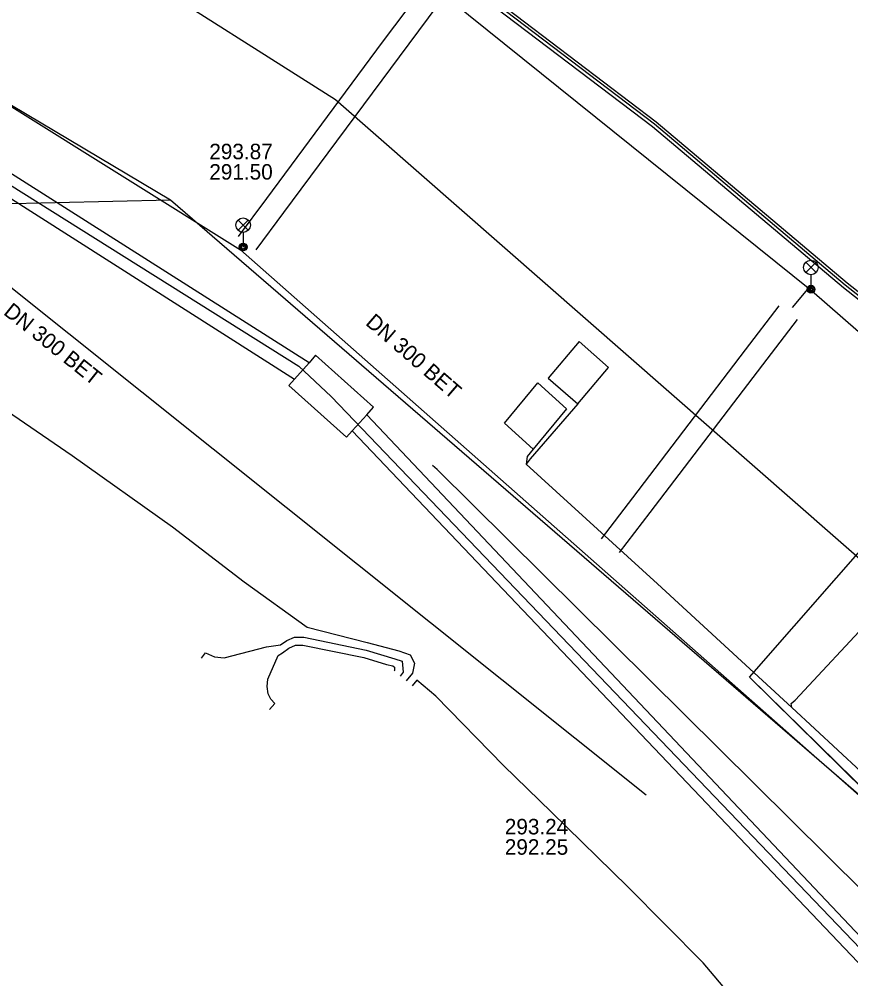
# Model space of a CAD drawing. Extents: x -595540 to -593988, y -1160850 to -1159202.
# Drawn here: x -594108.89 to -594065.97, y -1159492.58 to -1159443.08 of the extents above; entities that cross this region are included whole.
import ezdxf

# ---------------------------------------------------------------- set-up
doc = ezdxf.new("R2010")
doc.units = 0
for name, color, linetype in [('BKOM-ODVODNENI_trasa sítě', 7, 'Continuous'), ('BKOM_kabel koordinační_optický', 7, 'Continuous'), ('BVK-VODOVOD_trasa sítě', 7, 'Continuous'), ('CETIN_kabel podzemní', 7, 'Continuous'), ('CETIN_kabelovod', 7, 'Continuous'), ('DESTOVA-NEPROVOZOVANA_popisy', 7, 'Continuous'), ('DESTOVA_trasa neprovozované sítě', 7, 'Continuous'), ('DPMB_kabel', 7, 'Continuous'), ('DPMB_kyneta', 7, 'Continuous'), ('DPMB_trolejové vedení-nosné lano', 7, 'Continuous'), ('EON-NN_kabel', 7, 'Continuous'), ('TSB_kabel VO', 7, 'Continuous'), ('TSB_lampy VO', 7, 'Continuous')]:
    doc.layers.add(name, color=color, linetype=linetype)

msp = doc.modelspace()

# ---------------------------------------------------------------- linework, layer by layer
at = {"layer": 'BKOM-ODVODNENI_trasa sítě'}
msp.add_lwpolyline([(-594103.31, -1159440.4), (-594092.56, -1159447.23), (-594062.46, -1159473.59), (-594034.36, -1159501.82), (-594015.29, -1159528.18), (-593996.22, -1159571.47), (-593990.841, -1159585.346)], dxfattribs=at)
at = {"layer": 'BKOM_kabel koordinační_optický'}
for p, q in [((-594079.985, -1159459.711), (-594081.592, -1159461.601)), ((-594078.473, -1159461.048), (-594079.985, -1159459.711)), ((-594080.063, -1159462.914), (-594078.473, -1159461.048)), ((-594083.846, -1159463.926), (-594082.126, -1159461.845)), ((-594082.126, -1159461.845), (-594080.637, -1159463.188)), ((-594081.592, -1159461.601), (-594080.063, -1159462.914)), ((-594080.063, -1159462.914), (-594082.526, -1159465.757)), ((-594080.637, -1159463.188), (-594082.357, -1159465.255)), ((-594082.357, -1159465.255), (-594083.846, -1159463.926)), ((-594082.357, -1159465.255), (-594082.665, -1159465.631)), ((-594082.665, -1159465.631), (-594082.731, -1159466.029)), ((-594082.526, -1159465.757), (-594082.731, -1159466.029)), ((-594082.731, -1159466.029), (-594075.94, -1159472.217)), ((-594069.021, -1159478.593), (-594075.94, -1159472.217)), ((-594068.836, -1159478.208), (-594064.224, -1159473.249)), ((-594069.044, -1159478.384), (-594068.836, -1159478.208)), ((-594069.021, -1159478.593), (-594069.044, -1159478.384)), ((-594065.452, -1159481.884), (-594069.021, -1159478.593))]:
    msp.add_line(p, q, dxfattribs=at)
at = {"layer": 'BVK-VODOVOD_trasa sítě'}
msp.add_line((-594087.31, -1159466.31), (-594087.563, -1159466.096), dxfattribs=at)
msp.add_lwpolyline([(-594112.21, -1159541.75), (-594110.55, -1159541.901), (-594106.46, -1159538.55), (-594101.089, -1159533.632), (-594087.34, -1159521.87), (-594078.92, -1159514.2), (-594060.88, -1159498.47), (-594059.771, -1159497.444), (-594059.68, -1159493.69), (-594070.941, -1159482.531), (-594087.31, -1159466.31)], dxfattribs=at)
at = {"layer": 'CETIN_kabel podzemní'}
msp.add_lwpolyline([(-594172.63, -1159415.76), (-594172.08, -1159416.44), (-594169.78, -1159417.95), (-594137.79, -1159433.78), (-594094.45, -1159460.98), (-594092.79, -1159462.54), (-594063.1, -1159493.51)], dxfattribs=at)
at = {"layer": 'CETIN_kabelovod'}
for points in [[(-594135.78, -1159434.24), (-594136.32, -1159435.11), (-594094.68, -1159461.65), (-594093.92, -1159460.8), (-594135.78, -1159434.24)], [(-594093.59, -1159460.42), (-594093.92, -1159460.8), (-594094.68, -1159461.65), (-594094.98, -1159461.97), (-594092, -1159464.65), (-594091.7, -1159464.32), (-594090.95, -1159463.49), (-594090.61, -1159463.1), (-594093.59, -1159460.42)], [(-594090.95, -1159463.49), (-594091.7, -1159464.32), (-594064.94, -1159492.43), (-594064.25, -1159491.71), (-594090.95, -1159463.49)]]:
    msp.add_lwpolyline(points, close=True, dxfattribs=at)
at = {"layer": 'DESTOVA-NEPROVOZOVANA_popisy'}
for p, q in [((-594099.076, -1159451.355), (-594099.076, -1159451.355)), ((-594083.827, -1159486.184), (-594083.827, -1159486.184))]:
    msp.add_line(p, q, dxfattribs=at)
at = {"layer": 'DESTOVA_trasa neprovozované sítě'}
for p, q in [((-594146.866, -1159425.143), (-594101.076, -1159452.404)), ((-594114.596, -1159452.712), (-594101.076, -1159452.404)), ((-594101.076, -1159452.404), (-594065.462, -1159483.165)), ((-594076.529, -1159483.104), (-594114.596, -1159452.712))]:
    msp.add_line(p, q, dxfattribs=at)
at = {"layer": 'DPMB_kabel'}
for points in [[(-594084.174, -1159442.192), (-594076.016, -1159448.373), (-594066.165, -1159456.684), (-594058.541, -1159462.687), (-594046.533, -1159474.525), (-594038.513, -1159482.895), (-594027.777, -1159493.461), (-594022.125, -1159498.563), (-594020.344, -1159500.484), (-594018.033, -1159503.64), (-594012.018, -1159514.73), (-594006.937, -1159524.491), (-594000.395, -1159537.385), (-593995.882, -1159547.222), (-593992.749, -1159555.368), (-593990.841, -1159560.727)], [(-594084.174, -1159442.192), (-594076.016, -1159448.373), (-594066.165, -1159456.684), (-594058.541, -1159462.687), (-594046.533, -1159474.525), (-594038.513, -1159482.895), (-594027.777, -1159493.461), (-594022.125, -1159498.563), (-594020.344, -1159500.484), (-594018.033, -1159503.64), (-594012.018, -1159514.73), (-594006.937, -1159524.491), (-594000.395, -1159537.385), (-593995.882, -1159547.222), (-593992.749, -1159555.368), (-593990.841, -1159560.727)], [(-594084.306, -1159442.468), (-594076.204, -1159448.607), (-594066.355, -1159456.916), (-594058.739, -1159462.913), (-594046.747, -1159474.735), (-594038.727, -1159483.105), (-594027.983, -1159493.679), (-594022.335, -1159498.777), (-594020.576, -1159500.676), (-594018.287, -1159503.8), (-594012.282, -1159514.87), (-594007.203, -1159524.629), (-594000.665, -1159537.515), (-593996.158, -1159547.338), (-593993.031, -1159555.472), (-593990.841, -1159561.62)], [(-594084.306, -1159442.468), (-594076.204, -1159448.607), (-594066.355, -1159456.916), (-594058.739, -1159462.913), (-594046.747, -1159474.735), (-594038.727, -1159483.105), (-594027.983, -1159493.679), (-594022.335, -1159498.777), (-594020.576, -1159500.676), (-594018.287, -1159503.8), (-594012.282, -1159514.87), (-594007.203, -1159524.629), (-594000.665, -1159537.515), (-593996.158, -1159547.338), (-593993.031, -1159555.472), (-593990.841, -1159561.62)]]:
    msp.add_lwpolyline(points, dxfattribs=at)
at = {"layer": 'DPMB_kyneta'}
msp.add_lwpolyline([(-593990.841, -1159561.174), (-593992.89, -1159555.42), (-593996.02, -1159547.28), (-594000.53, -1159537.45), (-594007.07, -1159524.56), (-594012.15, -1159514.8), (-594018.16, -1159503.72), (-594020.46, -1159500.58), (-594022.23, -1159498.67), (-594027.88, -1159493.57), (-594038.62, -1159483), (-594046.64, -1159474.63), (-594058.64, -1159462.8), (-594066.26, -1159456.8), (-594076.11, -1159448.49), (-594084.24, -1159442.33), (-594086.549, -1159441.771), (-594086.574, -1159441.765), (-594095.923, -1159434.827), (-594107.04, -1159427.68)], dxfattribs=at)
at = {"layer": 'DPMB_trolejové vedení-nosné lano'}
for points in [[(-594088.202, -1159441.652), (-594090.15, -1159444.27)], [(-594089.26, -1159445.02), (-594087.274, -1159442.341)], [(-594090.15, -1159444.27), (-594096.13, -1159452.33)], [(-594095.23, -1159453.06), (-594089.26, -1159445.02)], [(-594096.13, -1159452.33), (-594097.586, -1159454.289)], [(-594096.658, -1159454.978), (-594095.23, -1159453.06)], [(-594068.12, -1159456.9), (-594069, -1159457.96)], [(-594071.4, -1159460.14), (-594069.661, -1159457.873)], [(-594068.742, -1159458.575), (-594070.53, -1159460.91)], [(-594077.22, -1159467.77), (-594071.4, -1159460.14)], [(-594070.53, -1159460.91), (-594076.34, -1159468.53)], [(-594078.838, -1159469.895), (-594077.22, -1159467.77)], [(-594076.34, -1159468.53), (-594077.919, -1159470.597)]]:
    msp.add_lwpolyline(points, dxfattribs=at)
at = {"layer": 'EON-NN_kabel'}
for points in [[(-594156.986, -1159433.579), (-594156.835, -1159433.357), (-594156.727, -1159433.29), (-594156.56, -1159433.33), (-594154.499, -1159434.577), (-594151.403, -1159436.524), (-594145.825, -1159439.898), (-594141.711, -1159442.563), (-594134.283, -1159447.217), (-594127.577, -1159451.681), (-594121.567, -1159455.356), (-594118.646, -1159457.332), (-594112.909, -1159461.03), (-594109.207, -1159463.486), (-594106.147, -1159465.594), (-594100.978, -1159469.268), (-594097.285, -1159472.111), (-594094.033, -1159474.448), (-594090.923, -1159475.229), (-594089.297, -1159475.669), (-594088.716, -1159475.878), (-594088.496, -1159476.307), (-594088.585, -1159476.812), (-594088.918, -1159477.217)], [(-594099.477, -1159476.042), (-594099.281, -1159475.771), (-594098.801, -1159475.966), (-594098.302, -1159476.028), (-594096.122, -1159475.467), (-594095.407, -1159475.354), (-594095.082, -1159475.128), (-594094.681, -1159474.952), (-594094.192, -1159474.968), (-594090.987, -1159475.629), (-594089.51, -1159476.082), (-594089.125, -1159476.202), (-594089.07, -1159476.772), (-594089.227, -1159476.964)], [(-594095.976, -1159478.69), (-594095.7, -1159478.383), (-594095.901, -1159478.156), (-594096.031, -1159477.879), (-594096.089, -1159477.512), (-594096.061, -1159477.12), (-594095.53, -1159475.91), (-594095.291, -1159475.762), (-594094.97, -1159475.521), (-594094.636, -1159475.372), (-594094.252, -1159475.364), (-594091.108, -1159476.014), (-594089.94, -1159476.37), (-594089.606, -1159476.447), (-594089.514, -1159476.511), (-594089.514, -1159476.684), (-594089.536, -1159476.711)], [(-594067.303, -1159504.445), (-594067.167, -1159504.335), (-594066.945, -1159504.05), (-594066.732, -1159502.462), (-594066.283, -1159499.94), (-594066.285, -1159499.345), (-594066.479, -1159498.912), (-594066.834, -1159498.509), (-594070.965, -1159494.872), (-594073.59, -1159491.762), (-594077.479, -1159487.841), (-594081.413, -1159483.994), (-594083.894, -1159481.581), (-594087.387, -1159477.996), (-594088.373, -1159477.184), (-594088.608, -1159477.471)]]:
    msp.add_lwpolyline(points, dxfattribs=at)
at = {"layer": 'TSB_kabel VO'}
for points in [[(-594376.39, -1159385.68), (-594367.679, -1159386.2), (-594341.088, -1159386.914), (-594326.644, -1159387.119), (-594311.128, -1159384.822), (-594288.263, -1159385.894), (-594235.03, -1159394.774), (-594208.949, -1159401.716), (-594182.205, -1159409.729), (-594139.537, -1159428.664), (-594097.46, -1159454.98), (-594060.433, -1159487.636), (-594061.3, -1159490.29)], [(-594061.3, -1159490.29), (-594060.433, -1159487.636), (-594071.2, -1159477.02), (-594059.914, -1159464.143), (-594068.007, -1159457.095), (-594087.535, -1159441.37)], [(-594061.3, -1159490.29), (-594060.46, -1159487.54), (-594071.2, -1159477.02), (-594059.914, -1159464.143), (-594047.51, -1159475.56), (-594021.475, -1159500.831), (-594006.317, -1159524.388), (-593990.841, -1159565.04)]]:
    msp.add_lwpolyline(points, dxfattribs=at)
at = {"layer": 'TSB_lampy VO'}
for p, q in [((-594097.595, -1159453.97), (-594097.065, -1159453.44)), ((-594097.595, -1159453.44), (-594097.065, -1159453.97)), ((-594097.595, -1159453.97), (-594097.065, -1159453.44)), ((-594097.595, -1159453.44), (-594097.065, -1159453.97)), ((-594097.33, -1159454.08), (-594097.33, -1159454.83)), ((-594097.33, -1159454.08), (-594097.33, -1159454.83)), ((-594068.295, -1159456.15), (-594067.765, -1159455.62)), ((-594068.295, -1159455.62), (-594067.765, -1159456.15)), ((-594068.295, -1159456.15), (-594067.765, -1159455.62)), ((-594068.295, -1159455.62), (-594067.765, -1159456.15)), ((-594068.03, -1159456.26), (-594068.03, -1159457.01)), ((-594068.03, -1159456.26), (-594068.03, -1159457.01))]:
    msp.add_line(p, q, dxfattribs=at)
for centre, radius in [((-594097.33, -1159453.705), 0.375), ((-594097.33, -1159453.705), 0.375), ((-594097.33, -1159454.83), 0.2), ((-594097.33, -1159454.83), 0.2), ((-594097.33, -1159454.83), 0.145), ((-594097.33, -1159454.83), 0.145), ((-594097.33, -1159454.83), 0.0876), ((-594097.33, -1159454.83), 0.0876), ((-594068.03, -1159455.885), 0.375), ((-594068.03, -1159455.885), 0.375), ((-594068.03, -1159457.01), 0.2), ((-594068.03, -1159457.01), 0.2), ((-594068.03, -1159457.01), 0.145), ((-594068.03, -1159457.01), 0.145), ((-594068.03, -1159457.01), 0.0876), ((-594068.03, -1159457.01), 0.0876)]:
    msp.add_circle(centre, radius, dxfattribs=at)

# ---------------------------------------------------------------- texts
at = {"layer": 'DESTOVA-NEPROVOZOVANA_popisy'}
for s, p in [('293.87', (-594099.076, -1159450.305)), ('291.50', (-594099.076, -1159451.355)), ('293.24', (-594083.827, -1159485.134)), ('292.25', (-594083.827, -1159486.184))]:
    msp.add_text(s, height=0.8, dxfattribs=at).set_placement(p)
for rotation, p in [(321.372, (-594109.742, -1159458.276)), (319.1948, (-594091.061, -1159458.808))]:
    msp.add_text('DN 300 BET', height=0.8, rotation=rotation, dxfattribs=at).set_placement(p)

doc.saveas('drawing.dxf')
